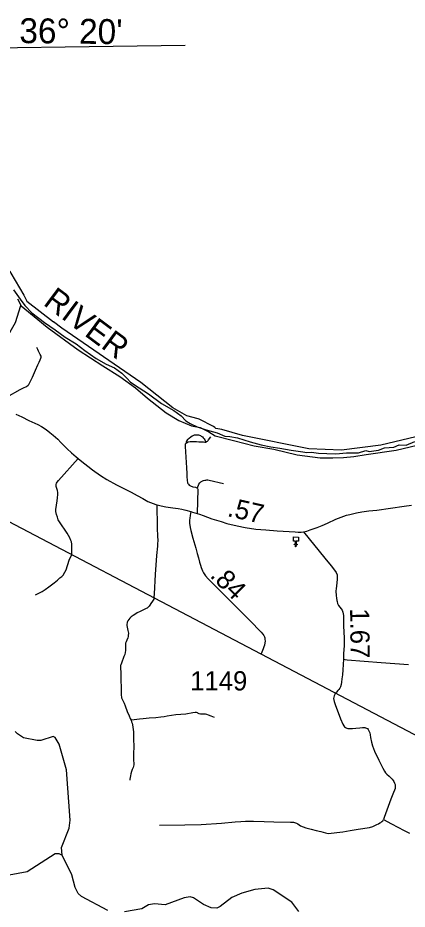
# Model space of a CAD drawing. Extents: x 2290615 to 2522933, y 819489 to 1012715.
# Drawn here: x 2420741 to 2430887, y 920524 to 943769 of the extents above; entities that cross this region are included whole.
import ezdxf

# ---------------------------------------------------------------- set-up
doc = ezdxf.new("R2010")
doc.units = 0
for name, color, linetype in [('Exist Boundary Political CountyLine', 7, 'Continuous'), ('Exist Cultural Church CELL', 7, 'Continuous'), ('Exist Hydrographic Lake Shore Label', 7, 'Continuous'), ('Exist Hydrographic Misc Water Feature', 7, 'Continuous'), ('Exist Hydrographic River Shore', 7, 'Continuous'), ('Exist Road Non-System Type 51', 7, 'Continuous'), ('Exist Road Primary NC Attributed', 7, 'Continuous'), ('Exist Road Primary NC Mileage Hundredths English Label', 7, 'Continuous'), ('Exist Road Secondary Mileage Hundredths English Label', 7, 'Continuous'), ('Exist Road Secondary Type 20 Attributed', 7, 'Continuous'), ('Exist Road Secondary Type 51 Attributed', 7, 'Continuous'), ('Exist Road Secondary Type 51 Number Label', 7, 'Continuous'), ('Exist Utilities Electrical Transmission Line', 7, 'Continuous'), ('Map Preparation Longitude Latitude Label', 7, 'Continuous'), ('Map Preparation Longitude Latitude Lines', 7, 'Continuous')]:
    doc.layers.add(name, color=color, linetype=linetype)

msp = doc.modelspace()

# ---------------------------------------------------------------- linework, layer by layer
at = {"layer": 'Exist Boundary Political CountyLine'}
msp.add_lwpolyline([(2420630, 936678), (2420798, 936430), (2420922, 936270), (2421105, 936073), (2421433, 935821), (2421710, 935631), (2421972, 935441), (2422264, 935266), (2422483, 935091), (2422782, 934887), (2423045, 934734), (2423263, 934639), (2423453, 934504), (2423577, 934372), (2423679, 934270), (2423905, 934117), (2424146, 933964), (2424481, 933708), (2424802, 933526), (2424999, 933387), (2425123, 933263), (2425233, 933190), (2425415, 933102), (2425648, 933029), (2425933, 932949), (2426137, 932862), (2426268, 932854), (2426465, 932818), (2426793, 932708), (2427078, 932635), (2427333, 932584), (2427567, 932548), (2427866, 932497), (2428165, 932453), (2428274, 932431), (2428398, 932446), (2428573, 932416), (2428792, 932409), (2429025, 932395), (2429302, 932424), (2429616, 932424), (2429806, 932482), (2429901, 932460), (2430017, 932475), (2430141, 932497), (2430294, 932555), (2430542, 932577), (2430681, 932635), (2430863, 932628), (2431089, 932723)], dxfattribs=at)
at = {"layer": 'Exist Cultural Church CELL'}
msp.add_lwpolyline([(2428052, 930120), (2427995, 930122), (2427992, 930046), (2428024, 930045), (2428024, 930029), (2427992, 930030), (2427990, 929970), (2427974, 929970), (2427976, 930030), (2427944, 930031), (2427944, 930047), (2427976, 930046), (2427979, 930122), (2427921, 930124), (2427925, 930231), (2428055, 930227)], close=True, dxfattribs=at)
at = {"layer": 'Exist Hydrographic Misc Water Feature'}
for points in [[(2416148, 935175), (2416446, 935273), (2416730, 935219), (2417017, 934981), (2417261, 934843), (2417545, 934737), (2417731, 934607), (2417790, 934550), (2418025, 934428), (2418284, 934347), (2418559, 934378), (2419031, 934575), (2419460, 934874), (2419872, 935203), (2420013, 935258), (2420296, 935260), (2420427, 935380), (2420679, 935824), (2420815, 936267)], [(2421898, 921935), (2421879, 922134), (2422080, 922638), (2422102, 922846), (2422008, 924162), (2421815, 924827), (2421712, 925000), (2421662, 925031), (2421339, 924926), (2421247, 924925), (2420888, 924996), (2420736, 925095), (2420669, 925157)], [(2416929, 920464), (2417454, 920456), (2418097, 920348), (2418521, 920395), (2418993, 920601), (2419770, 921037), (2419976, 921209), (2420273, 921379), (2420980, 921506), (2421715, 921973), (2421806, 921977), (2421898, 921935)], [(2423086, 920493), (2422397, 920852), (2422313, 920934), (2422236, 921092), (2422148, 921423), (2421898, 921935)], [(2428068, 920467), (2427882, 920706), (2427394, 921031), (2427269, 921072), (2426919, 921041), (2426579, 920945), (2426322, 920826), (2426017, 920597), (2425926, 920554), (2425776, 920557), (2425583, 920648), (2425323, 920818), (2425230, 920850), (2425072, 920824), (2424584, 920640), (2424300, 920661), (2424142, 920635), (2423968, 920532), (2423520, 920452)]]:
    msp.add_lwpolyline(points, dxfattribs=at)
at = {"layer": 'Exist Hydrographic River Shore'}
for points in [[(2420534, 937172), (2420561, 937110), (2420897, 936534), (2420976, 936383), (2421672, 935845)], [(2420730, 936442), (2420825, 936259), (2421509, 935706), (2422311, 935115), (2422959, 934693), (2423396, 934416), (2423804, 934117), (2424117, 933848), (2424605, 933469), (2424933, 933272), (2425268, 933133), (2425494, 933082), (2425720, 932973), (2425880, 932864), (2426361, 932747), (2426900, 932609), (2427410, 932521), (2428018, 932372), (2428623, 932292), (2428950, 932292), (2429227, 932306), (2429497, 932328), (2429817, 932379), (2430604, 932496), (2431733, 932765)], [(2431477, 932926), (2430197, 932624), (2429174, 932495), (2428326, 932530), (2426594, 932876), (2426055, 933033), (2425905, 933056), (2425873, 933089), (2425840, 933114), (2425463, 933302), (2425439, 933311), (2425146, 933386), (2424781, 933600), (2423944, 934257), (2421888, 935672), (2421672, 935845)]]:
    msp.add_lwpolyline(points, dxfattribs=at)
at = {"layer": 'Exist Road Non-System Type 51'}
for points in [[(2420463, 933886), (2420805, 934077), (2420891, 934121), (2420963, 934156), (2421011, 934188), (2421028, 934209), (2421084, 934325), (2421121, 934398), (2421199, 934579), (2421260, 934717), (2421296, 934791), (2421326, 934848), (2421344, 934894), (2421347, 934918), (2421346, 934943), (2421326, 934985), (2421303, 935027), (2421279, 935080), (2421261, 935121), (2421234, 935174)], [(2425132, 932689), (2425137, 932716), (2425147, 932742), (2425179, 932785), (2425205, 932807), (2425248, 932840), (2425288, 932868), (2425314, 932881), (2425348, 932891), (2425368, 932893), (2425389, 932896), (2425424, 932894), (2425451, 932891), (2425478, 932885), (2425498, 932875), (2425522, 932862), (2425552, 932842), (2425575, 932820), (2425593, 932793), (2425613, 932761), (2425644, 932707)], [(2425644, 932707), (2425660, 932712), (2425670, 932718), (2425682, 932726), (2425701, 932746), (2425713, 932763), (2425768, 932842)], [(2425132, 932689), (2425115, 932669), (2425110, 932659), (2425105, 932649), (2425100, 932634), (2425101, 932586), (2425138, 932037), (2425145, 931884), (2425147, 931798), (2425152, 931711), (2425157, 931691), (2425159, 931664), (2425166, 931643), (2425172, 931622), (2425185, 931605), (2425210, 931578), (2425241, 931561), (2425299, 931540), (2425375, 931526), (2425403, 931515), (2425417, 931503)], [(2425132, 932689), (2425184, 932709), (2425234, 932723), (2425272, 932724), (2425316, 932723), (2425396, 932720), (2425460, 932713), (2425508, 932712), (2425556, 932708), (2425582, 932709), (2425615, 932706), (2425644, 932707)], [(2421197, 928725), (2421287, 928765), (2421378, 928808), (2421455, 928859), (2421550, 928933), (2421687, 929039), (2421770, 929106), (2421837, 929161), (2421886, 929198), (2421920, 929238), (2421968, 929315), (2422000, 929375), (2422080, 929622), (2422150, 929775), (2422152, 929885), (2422151, 929987), (2422148, 930043), (2422135, 930107), (2422124, 930137), (2422098, 930204), (2422023, 930326), (2421824, 930624), (2421795, 930680), (2421772, 930749), (2421745, 930814), (2421731, 930891), (2421730, 930954), (2421739, 931001), (2421749, 931060), (2421766, 931170), (2421775, 931254), (2421783, 931335), (2421781, 931392), (2421771, 931439), (2421754, 931498), (2421740, 931545), (2421736, 931573), (2421739, 931603), (2421751, 931633), (2421768, 931658), (2421802, 931700), (2422313, 932276)], [(2425417, 931503), (2425423, 931509), (2425461, 931605), (2425488, 931645), (2425513, 931670), (2425541, 931685), (2425557, 931695), (2425583, 931704), (2425616, 931710), (2425639, 931714), (2425668, 931718), (2425693, 931718), (2425729, 931716), (2426104, 931629)], [(2425417, 931503), (2425427, 931491), (2425431, 931476), (2425413, 930845)], [(2424294, 928652), (2424294, 928667), (2424297, 928692), (2424298, 928716), (2424299, 928750), (2424330, 929255), (2424365, 929744), (2424386, 929988), (2424393, 930068), (2424399, 930122), (2424395, 930171), (2424392, 930221), (2424383, 930495), (2424369, 931071)], [(2424294, 928652), (2424281, 928611), (2424248, 928560), (2424207, 928499), (2424181, 928454), (2424163, 928427), (2424155, 928414), (2424139, 928400), (2424113, 928378), (2424084, 928363), (2424030, 928339), (2423928, 928290), (2423853, 928250), (2423814, 928224), (2423745, 928185), (2423694, 928145), (2423657, 928113), (2423634, 928081), (2423610, 928043), (2423594, 928010), (2423586, 927988), (2423582, 927955), (2423582, 927918), (2423589, 927877), (2423597, 927835), (2423611, 927794), (2423618, 927759), (2423621, 927718), (2423619, 927661), (2423617, 927631), (2423608, 927598), (2423582, 927537), (2423564, 927495), (2423548, 927458), (2423543, 927432), (2423545, 927380), (2423546, 927322), (2423544, 927271), (2423541, 927219), (2423531, 927170), (2423505, 927111), (2423476, 927033), (2423468, 927016), (2423438, 926938), (2423423, 926897), (2423418, 926880), (2423417, 926862), (2423418, 926791), (2423422, 926712), (2423425, 926622), (2423426, 926506), (2423431, 926296), (2423430, 926197), (2423433, 926105), (2423439, 926055), (2423444, 926035), (2423454, 926018), (2423476, 925967), (2423512, 925893), (2423541, 925826), (2423594, 925681), (2423642, 925565), (2423672, 925494), (2423690, 925456)], [(2429225, 927044), (2429275, 927033), (2429322, 927025), (2430207, 926961), (2430919, 926902)], [(2425863, 925519), (2425775, 925555), (2425708, 925584), (2425663, 925599), (2425632, 925607), (2425593, 925610), (2425534, 925612), (2425502, 925614), (2425469, 925619), (2425436, 925632), (2425420, 925642), (2425395, 925650), (2425362, 925649), (2425303, 925641), (2425119, 925610), (2424859, 925589), (2424633, 925555), (2424550, 925540), (2424467, 925529), (2424338, 925516), (2424166, 925506), (2424005, 925488), (2423909, 925482), (2423842, 925475), (2423769, 925462), (2423690, 925456)], [(2423690, 925456), (2423693, 925449), (2423707, 925408), (2423719, 925373), (2423730, 925334), (2423740, 925268), (2423749, 925210), (2423752, 925150), (2423755, 925081), (2423755, 925021), (2423756, 924947), (2423762, 924774), (2423757, 924566), (2423759, 924427), (2423762, 924309), (2423762, 924285), (2423753, 924257), (2423744, 924221), (2423721, 924169), (2423700, 924114), (2423685, 924055), (2423674, 924003), (2423668, 923956), (2423662, 923919), (2423659, 923886)], [(2424434, 922717), (2425090, 922723), (2425518, 922733), (2426049, 922769), (2426405, 922802), (2426553, 922812), (2426675, 922820), (2426886, 922819), (2427157, 922809), (2427415, 922806), (2427851, 922797), (2427925, 922792), (2427955, 922784), (2428003, 922769), (2428037, 922753), (2428106, 922702), (2428249, 922646), (2428385, 922608), (2428516, 922574), (2428638, 922549), (2428756, 922518), (2428825, 922499), (2429213, 922540), (2429400, 922573), (2429614, 922613), (2429909, 922650), (2429992, 922677), (2430046, 922705), (2430101, 922732), (2430136, 922748), (2430173, 922773), (2430198, 922787), (2430225, 922808), (2430250, 922832), (2430267, 922863)], [(2430267, 922863), (2430479, 922752), (2430807, 922577), (2430950, 922510)]]:
    msp.add_lwpolyline(points, dxfattribs=at)
at = {"layer": 'Exist Road Primary NC Attributed'}
for points in [[(2420687, 933430), (2420842, 933364), (2421031, 933271), (2421259, 933166), (2421355, 933109), (2421477, 933033), (2421578, 932957), (2421663, 932888), (2421780, 932778), (2421861, 932691), (2421928, 932628), (2422028, 932531), (2422137, 932421), (2422263, 932319), (2422313, 932276), (2422406, 932201), (2422562, 932073), (2422688, 931979), (2422892, 931832), (2423059, 931726), (2423313, 931590), (2423521, 931483), (2423690, 931397), (2423851, 931310), (2423996, 931234), (2424128, 931159), (2424264, 931102), (2424336, 931081), (2424369, 931071), (2424476, 931045), (2424597, 931019), (2424780, 930993), (2424918, 930970), (2425012, 930955), (2425117, 930932), (2425249, 930893)], [(2428188, 930364), (2428271, 930385), (2428362, 930413), (2428540, 930476), (2428669, 930531), (2428813, 930593), (2429030, 930691), (2429306, 930799), (2429391, 930820), (2429566, 930861), (2429710, 930884), (2429891, 930910), (2430095, 930930), (2430809, 931031), (2431000, 931057)], [(2425249, 930893), (2425293, 930881), (2425413, 930845), (2425473, 930827), (2425571, 930795), (2425798, 930708), (2425922, 930668), (2426038, 930632), (2426190, 930586), (2426453, 930524), (2426667, 930476), (2426943, 930436), (2427205, 930413), (2427503, 930391), (2427812, 930372), (2427972, 930363), (2428046, 930356), (2428125, 930360), (2428188, 930364)]]:
    msp.add_lwpolyline(points, dxfattribs=at)
at = {"layer": 'Exist Road Secondary Type 20 Attributed'}
msp.add_lwpolyline([(2428188, 930364), (2428745, 929675), (2428907, 929477), (2428994, 929369), (2429036, 929301), (2429059, 929243), (2429066, 929187), (2429064, 929126), (2429058, 929044), (2429045, 928944), (2429039, 928891), (2429031, 928819), (2429034, 928708), (2429043, 928632), (2429053, 928575), (2429059, 928548), (2429068, 928498), (2429082, 928475), (2429100, 928441), (2429131, 928403), (2429165, 928361), (2429190, 928325), (2429212, 928272), (2429224, 928186), (2429231, 927916), (2429244, 927588), (2429246, 927394), (2429231, 927188), (2429225, 927044), (2429209, 926766), (2429199, 926633), (2429188, 926533), (2429178, 926444), (2429168, 926381), (2429151, 926325), (2429132, 926285), (2429106, 926253), (2429083, 926226), (2429046, 926185), (2429030, 926164), (2429014, 926146), (2429001, 926121), (2428985, 926088), (2428974, 926054), (2428969, 926017), (2428986, 925938), (2429011, 925860), (2429154, 925488), (2429212, 925345), (2429234, 925308), (2429256, 925282), (2429278, 925266), (2429311, 925247), (2429342, 925237), (2429388, 925233), (2429460, 925238), (2429551, 925247), (2429658, 925257), (2429725, 925263), (2429762, 925264), (2429786, 925265), (2429804, 925256), (2429831, 925243), (2429852, 925233), (2429873, 925209), (2429892, 925179), (2429911, 925127), (2429922, 925067), (2429934, 925000), (2429959, 924881), (2429980, 924781), (2430038, 924641), (2430153, 924406), (2430252, 924203), (2430295, 924125), (2430322, 924082), (2430359, 924041), (2430420, 923989), (2430471, 923945), (2430498, 923913), (2430520, 923883), (2430541, 923857), (2430561, 923812), (2430573, 923779), (2430578, 923737), (2430574, 923674), (2430515, 923522), (2430463, 923394), (2430355, 923109), (2430284, 922919), (2430267, 922863)], dxfattribs=at)
at = {"layer": 'Exist Road Secondary Type 51 Attributed'}
msp.add_lwpolyline([(2425249, 930893), (2425228, 930790), (2425222, 930720), (2425216, 930672), (2425217, 930593), (2425231, 930481), (2425249, 930399), (2425305, 930201), (2425381, 929939), (2425416, 929796), (2425446, 929690), (2425478, 929572), (2425499, 929493), (2425518, 929437), (2425553, 929344), (2425577, 929298), (2425633, 929214), (2425700, 929137), (2425795, 929044), (2426031, 928809), (2426256, 928586), (2426862, 927972), (2427008, 927829), (2427084, 927752), (2427127, 927699), (2427154, 927659), (2427169, 927628), (2427179, 927599), (2427182, 927566), (2427186, 927517), (2427179, 927473), (2427169, 927410), (2427154, 927370), (2427133, 927314), (2427082, 927185)], dxfattribs=at)
at = {"layer": 'Exist Utilities Electrical Transmission Line'}
msp.add_lwpolyline([(2412576, 935898), (2412516, 935751), (2412481, 935656), (2412449, 935564), (2412428, 935450), (2412416, 935314), (2412419, 935238), (2412439, 935152), (2412449, 935094), (2412472, 935050), (2412525, 934953), (2412593, 934870), (2412633, 934827), (2412710, 934762), (2412844, 934658), (2413031, 934554), (2432967, 924091)], dxfattribs=at)
at = {"layer": 'Map Preparation Longitude Latitude Lines'}
msp.add_lwpolyline([(2416159, 942930), (2417598, 942950), (2425100, 943060)], dxfattribs=at)

# ---------------------------------------------------------------- texts
at = {"layer": 'Exist Hydrographic Lake Shore Label'}
msp.add_text('RIVER', height=600, rotation=323.3841, dxfattribs=at).set_placement((2421377, 936298))
at = {"layer": 'Exist Road Primary NC Mileage Hundredths English Label'}
msp.add_text('.57', height=500, rotation=347.2679, dxfattribs=at).set_placement((2426180, 930778))
at = {"layer": 'Exist Road Secondary Mileage Hundredths English Label'}
for s, rotation, p in [('.84', 315.1451, (2425726, 929206)), ('1.67', 270.5655, (2429400, 928367))]:
    msp.add_text(s, height=500, rotation=rotation, dxfattribs=at).set_placement(p)
at = {"layer": 'Exist Road Secondary Type 51 Number Label'}
msp.add_text('1149', height=500, rotation=360, dxfattribs=at).set_placement((2425233, 926229))
at = {"layer": 'Map Preparation Longitude Latitude Label'}
msp.add_text("36° 20'", height=650, rotation=359.3814, dxfattribs=at).set_placement((2420778, 943111))

doc.saveas('drawing.dxf')
